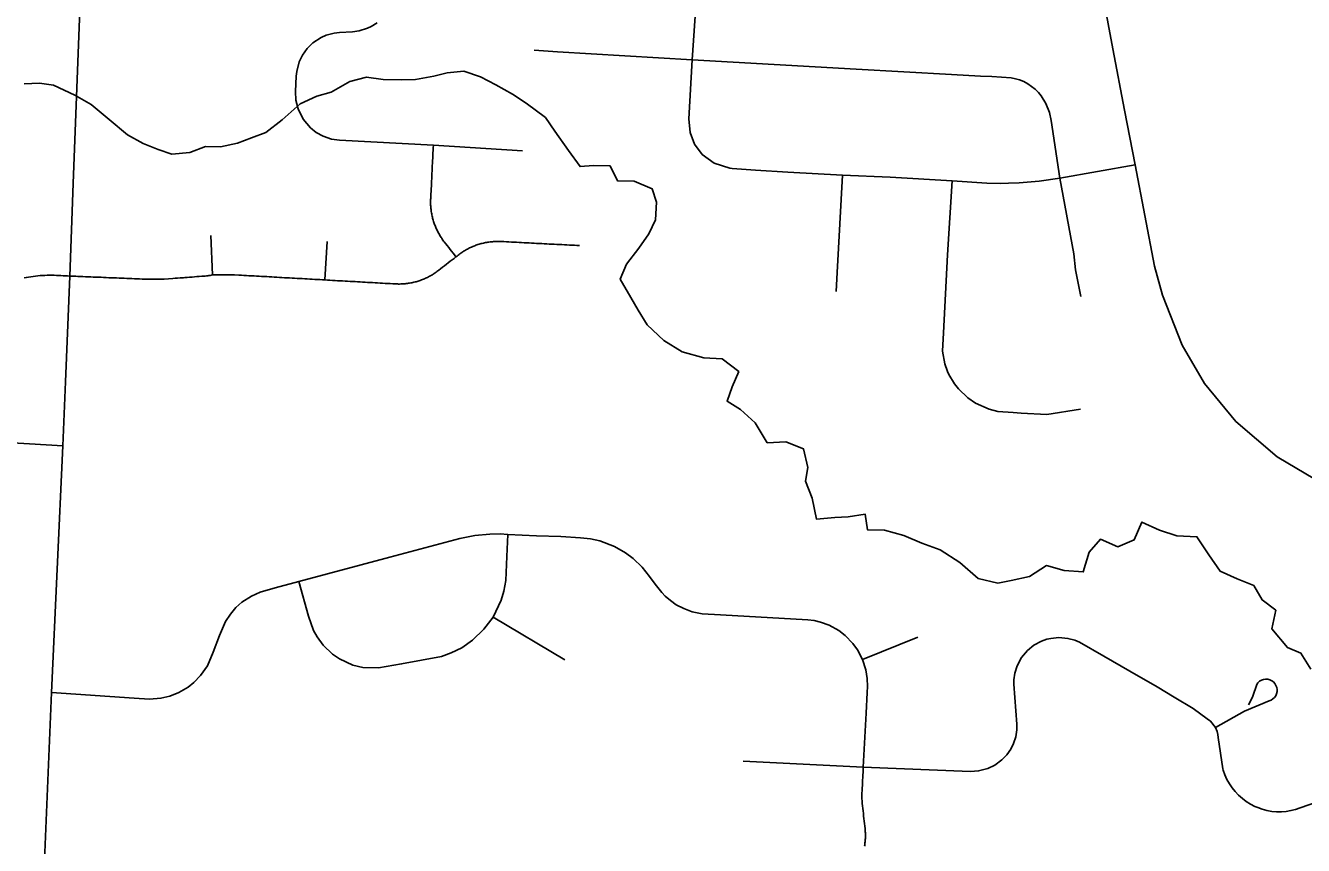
# Model space of a CAD drawing. Extents: x 114604 to 551442, y 316898 to 567001.
# Drawn here: x 208196 to 213125, y 466246 to 469410 of the extents above; entities that cross this region are included whole.
import ezdxf

# ---------------------------------------------------------------- set-up
doc = ezdxf.new("R2010")
doc.units = 0
for name, color, linetype in [('GE_P_Alignment_1000_Cardinal_Points', 7, 'Continuous'), ('GE_P_Alignment_500_Bearings', 7, 'Continuous'), ('PM_P_Cells', 7, 'Continuous')]:
    doc.layers.add(name, color=color, linetype=linetype)

msp = doc.modelspace()

# ---------------------------------------------------------------- linework, layer by layer
at = {"layer": 'GE_P_Alignment_1000_Cardinal_Points'}
for p, q in [((210767.9, 469277.6), (210794.4, 469688.7)), ((208917.3, 468447.6), (208910.4, 468600)), ((209351, 468428.3), (209359.3, 468576.6)), ((210000.3, 467127.6), (210275.8, 466962.1)), ((211423.8, 466964.3), (211637.6, 467049.3)), ((208296.5, 466836.1), (208615.3, 466814.6))]:
    msp.add_line(p, q, dxfattribs=at)
for points in [[(209552.1, 469420.7), (209529.4, 469406.3), (209514.7, 469399.3), (209482.9, 469389.5), (209456.6, 469386.1), (209406.7, 469383.3), (209386.8, 469381.1), (209355.3, 469372.6), (209336.5, 469364.4), (209304.2, 469343.1), (209281.8, 469321), (209263.7, 469295.3), (209251.7, 469270.2), (209241.8, 469232.8), (209240.1, 469214.7), (209237.4, 469155), (209239, 469122.1), (209247.1, 469088.2), (209266.7, 469048.4), (209294.5, 469015.4), (209317, 468997.5), (209344.3, 468982.5), (209376.1, 468971.8), (209406.9, 468967.4), (209768.9, 468947.8), (210113.4, 468926.8)], [(210767.9, 469277.6), (210248.2, 469308.6), (210158.1, 469314.7)], [(210767.9, 469277.6), (210754.5, 469049.8), (210759.3, 468996.8), (210776.3, 468952.8), (210806.4, 468912.3), (210852, 468878.6), (210912.1, 468859.5), (210921.5, 468858.4), (211011, 468852.5), (211135.8, 468843.8), (211347.8, 468832), (211530.7, 468824.7), (211769.8, 468810.4), (211904.5, 468802.4), (211957, 468801), (211987.5, 468801.3), (212028.6, 468802.9), (212106.2, 468809.3), (212186, 468821.7), (212476, 468872.1)], [(212186, 468821.7), (212151.8, 469043.1), (212145.1, 469074.8), (212131.8, 469109.4), (212113.9, 469138.2), (212102.7, 469151.7), (212090.3, 469164.2), (212062.5, 469185.5), (212046.2, 469193.8), (212030.3, 469200), (212013.9, 469204.8), (211997.2, 469208), (211922.9, 469213.1), (211879.9, 469214.7), (211768.1, 469220.6), (211400.1, 469241.2), (210767.9, 469277.6)], [(209856.2, 468517.5), (209850.6, 468524.7), (209845, 468531.9), (209839.4, 468539.1), (209833.8, 468546.3), (209828.1, 468553.6), (209822.5, 468560.8), (209816.9, 468567.9), (209811.2, 468575.2), (209808.6, 468578.5), (209806.1, 468582), (209803.6, 468585.5), (209801.2, 468589), (209798.8, 468592.6), (209796.5, 468596.2), (209794.3, 468599.8), (209792.1, 468603.5), (209789.9, 468607.2), (209787.9, 468611), (209785.9, 468614.8), (209784, 468618.6), (209782.1, 468622.4), (209780.3, 468626.3), (209778.6, 468630.3), (209776.9, 468634.2), (209775.4, 468638.2), (209773.8, 468642.2), (209772.4, 468646.2), (209771, 468650.3), (209769.7, 468654.3), (209768.4, 468658.4), (209767.3, 468662.5), (209766.2, 468666.7), (209765.1, 468670.9), (209764.2, 468675), (209763.3, 468679.2), (209762.5, 468683.4), (209761.7, 468687.6), (209761, 468691.9), (209760.5, 468696.1), (209759.9, 468700.3), (209759.5, 468704.6), (209759.1, 468708.8), (209758.8, 468713.1), (209758.5, 468717.4), (209758.4, 468721.7), (209758.3, 468726), (209758.3, 468730.2), (209758.3, 468734.5), (209758.4, 468738.8), (209758.7, 468743.1), (209759.2, 468751.8), (209759.6, 468760.5), (209760.1, 468769.3), (209760.7, 468780.6), (209761.2, 468790.4), (209761.7, 468800.3), (209762.2, 468810.1), (209762.6, 468819.9), (209763.1, 468829.7), (209763.6, 468839.6), (209764.1, 468849.4), (209764.6, 468859.2), (209765, 468869.1), (209765.5, 468878.9), (209766, 468888.7), (209766.5, 468898.6), (209767, 468908.4), (209767.5, 468918.3), (209768, 468928.1), (209768.5, 468937.9), (209768.9, 468947.8)], [(211347.8, 468832), (211327.2, 468457.3), (211322.5, 468384)], [(212186, 468821.7), (212239, 468528.9), (212246.3, 468467.7), (212266.5, 468365)], [(211769.8, 468810.4), (211752.1, 468525.8), (211736.6, 468224.8), (211733.2, 468153.1), (211741.5, 468104.9), (211752.5, 468075.5), (211757.8, 468064), (211779.5, 468027.7), (211795.1, 468007.7), (211830.4, 467973.6), (211859.7, 467953.2), (211912.4, 467929.3), (211946.3, 467921), (212005, 467917), (212035.8, 467914.6), (212135.4, 467909.3), (212265.6, 467929.1)], [(208805.7, 468437.1), (208810.3, 468437.4), (208819.6, 468438.1), (208828.9, 468438.8), (208838.2, 468439.6), (208847.5, 468440.3), (208856.8, 468441), (208866, 468441.7), (208875.3, 468442.4), (208884.6, 468443.1), (208889.3, 468443.5), (208894, 468444), (208898.7, 468444.6), (208903.4, 468445.2), (208908, 468445.9), (208917.3, 468447.6), (208934.2, 468448.2), (208951.1, 468448.6), (208968, 468448.6), (208984.9, 468448.4), (209001.8, 468447.8), (209018.6, 468447), (209028.4, 468446.5), (209038.2, 468445.9), (209047.9, 468445.4), (209057.7, 468444.8), (209067.5, 468444.3), (209077.3, 468443.7), (209087.1, 468443.2), (209096.8, 468442.6), (209106.6, 468442.1), (209116.4, 468441.5), (209126.2, 468441), (209135.9, 468440.4), (209145.7, 468439.9), (209155.5, 468439.3), (209165.2, 468438.8), (209175, 468438.2), (209184.8, 468437.7), (209194.6, 468437.1), (209204.3, 468436.6), (209214.1, 468436), (209223.9, 468435.5), (209233.7, 468434.9), (209243.5, 468434.4), (209253.2, 468433.8), (209263, 468433.3), (209272.8, 468432.7), (209282.6, 468432.2), (209292.3, 468431.6), (209302.1, 468431), (209311.9, 468430.5), (209321.7, 468429.9), (209331.4, 468429.4), (209341.2, 468428.8), (209351, 468428.3), (209360.6, 468427.7), (209370.3, 468427.2), (209380, 468426.7), (209389.7, 468426.1), (209399.3, 468425.5), (209409, 468425), (209418.7, 468424.5), (209428.4, 468423.9), (209438, 468423.4), (209447.7, 468422.8), (209457.4, 468422.3), (209467, 468421.7), (209476.7, 468421.2), (209486.4, 468420.7), (209496, 468420.1), (209505.7, 468419.6), (209515.4, 468419), (209525.1, 468418.5), (209534.7, 468417.9), (209544.4, 468417.4), (209554.1, 468416.8), (209563.8, 468416.3), (209573.4, 468415.7), (209583.1, 468415.2), (209592.8, 468414.6), (209602.4, 468414.1), (209612.1, 468413.6), (209621.8, 468413), (209626, 468412.8), (209630.3, 468412.7), (209634.6, 468412.6), (209638.9, 468412.6), (209643.2, 468412.7), (209647.4, 468412.9), (209651.7, 468413.1), (209656, 468413.4), (209660.3, 468413.8), (209664.5, 468414.3), (209668.8, 468414.8), (209673, 468415.4), (209677.2, 468416.1), (209681.5, 468416.8), (209685.7, 468417.6), (209689.9, 468418.5), (209694, 468419.5), (209698.2, 468420.5), (209702.3, 468421.6), (209706.4, 468422.8), (209710.5, 468424), (209714.6, 468425.3), (209718.7, 468426.7), (209722.7, 468428.2), (209726.7, 468429.7), (209730.7, 468431.3), (209734.6, 468433), (209738.5, 468434.7), (209742.4, 468436.5), (209746.3, 468438.3), (209750.1, 468440.3), (209753.9, 468442.3), (209757.7, 468444.3), (209761.4, 468446.4), (209765.1, 468448.6), (209768.7, 468450.8), (209772.3, 468453.1), (209775.9, 468455.5), (209779.4, 468457.9), (209782.9, 468460.4), (209786.3, 468463), (209789.7, 468465.6), (209797.1, 468471.3), (209804.5, 468477.1), (209811.9, 468482.9), (209819.3, 468488.7), (209826.7, 468494.5), (209834.1, 468500.2), (209841.5, 468506), (209848.9, 468511.7), (209856.2, 468517.5), (209860.4, 468520.7), (209864.5, 468524), (209868, 468526.6), (209871.5, 468529.2), (209875, 468531.7), (209878.6, 468534.2), (209882.3, 468536.6), (209885.9, 468539), (209889.6, 468541.2), (209893.4, 468543.5), (209897.2, 468545.6), (209901, 468547.7), (209904.9, 468549.7), (209908.8, 468551.6), (209912.7, 468553.5), (209916.7, 468555.3), (209920.7, 468557.1), (209924.7, 468558.7), (209928.8, 468560.3), (209932.9, 468561.9), (209937, 468563.3), (209941.1, 468564.7), (209945.3, 468566), (209949.5, 468567.3), (209953.6, 468568.4), (209957.9, 468569.5), (209962.1, 468570.5), (209966.4, 468571.5), (209970.6, 468572.3), (209974.9, 468573.1), (209979.2, 468573.8), (209983.5, 468574.5), (209987.8, 468575.1), (209992.2, 468575.6), (209996.5, 468576), (210000.9, 468576.3), (210005.2, 468576.6), (210009.6, 468576.8), (210013.9, 468576.9), (210018.3, 468576.9), (210022.6, 468576.9), (210027, 468576.8), (210031.4, 468576.6), (210041.1, 468576.1), (210050.8, 468575.6), (210060.5, 468575.1), (210070.2, 468574.6), (210080, 468574.1), (210089.7, 468573.6), (210099.4, 468573.1), (210109.1, 468572.5), (210118.8, 468572.1), (210128.6, 468571.5), (210138.3, 468571.1), (210148, 468570.5), (210157.7, 468570), (210167.4, 468569.5), (210177.1, 468569), (210186.9, 468568.5), (210196.6, 468568), (210206.3, 468567.5), (210216, 468567), (210225.7, 468566.5), (210235.5, 468566), (210245.2, 468565.5), (210254.9, 468565), (210264.6, 468564.5), (210274.3, 468564), (210284.1, 468563.4), (210293.8, 468563), (210303.5, 468562.4), (210313.2, 468561.9), (210322.9, 468561.4), (210332.6, 468560.9)], [(208190.2, 468436.1), (208199, 468437.8), (208207.9, 468439.4), (208216.8, 468440.8), (208225.7, 468442), (208234.6, 468443.1), (208243.6, 468444.1), (208252.6, 468444.9), (208261.5, 468445.5), (208270.5, 468446), (208279.5, 468446.3), (208288.5, 468446.5), (208297.5, 468446.5), (208306.5, 468446.3), (208315.6, 468446), (208324.1, 468445.6), (208332.6, 468445.1), (208341.1, 468444.7), (208349.6, 468444.3), (208358.1, 468443.8), (208366.6, 468443.4), (208374.3, 468443.1), (208382.1, 468442.7), (208389.9, 468442.4), (208397.6, 468442.1), (208407.6, 468441.7), (208417.5, 468441.3), (208427.4, 468440.9), (208437.4, 468440.4), (208447.3, 468440), (208457.2, 468439.6), (208467.2, 468439.2), (208477.1, 468438.8), (208487, 468438.4), (208497, 468438), (208506.9, 468437.6), (208516.8, 468437.1), (208526.8, 468436.7), (208536.7, 468436.3), (208546.6, 468435.9), (208556.6, 468435.5), (208566.5, 468435.1), (208576.4, 468434.7), (208586.4, 468434.3), (208596.3, 468433.9), (208606.2, 468433.4), (208616.2, 468433), (208626.1, 468432.6), (208636, 468432.2), (208646, 468431.8), (208662.8, 468431.2), (208679.7, 468430.9), (208696.6, 468431), (208713.4, 468431.3), (208730.2, 468431.8), (208747.1, 468432.7), (208763.9, 468433.8), (208773.2, 468434.6), (208782.5, 468435.3), (208791.8, 468436), (208801, 468436.7), (208805.7, 468437.1)], [(207436.6, 467843.3), (207781, 467822.1), (208340.2, 467787.6)], [(208615.3, 466814.6), (208673.8, 466810.6), (208717.9, 466813.9), (208752.3, 466822), (208787.1, 466835.7), (208823.1, 466856.9), (208845.4, 466874.6), (208871.4, 466901.5), (208897.3, 466939.5), (208920, 466992), (208944.3, 467056.6), (208967.1, 467109.8), (208986.2, 467139.2), (209007.6, 467164), (209030.4, 467184.5), (209067, 467208.5), (209100.9, 467223.5), (209158.3, 467239.8), (209250.5, 467264.6), (209601.4, 467358.9), (209871.2, 467431), (209928.5, 467441.7), (209986.4, 467447.3), (210027.1, 467448.2), (210055.7, 467445.9), (210166.8, 467441.4)], [(209250.5, 467264.6), (209287.7, 467131.3), (209306.7, 467076.1), (209320.2, 467051), (209343.4, 467019.1), (209379.8, 466984.2), (209406.9, 466965.6), (209458.7, 466942.4), (209496.9, 466933.4), (209557.7, 466931.7), (209646.5, 466946.4), (209800.8, 466975.6), (209837.8, 466988.9), (209878.3, 467009.3), (209920.4, 467038.7), (209963.7, 467080.8), (210000.3, 467127.6), (210031, 467192.2), (210041.2, 467227.1), (210048.5, 467269), (210052.7, 467360.6), (210055.7, 467445.9)], [(210166.8, 467441.4), (210261.2, 467437.7), (210336.3, 467433.7), (210375.6, 467429.1), (210411.2, 467421), (210468.1, 467399.3), (210510.3, 467375.1), (210539.5, 467353.2), (210574.7, 467319.5), (210603.1, 467284), (210624.4, 467255), (210650, 467222.1), (210663.5, 467208), (210683.1, 467191.1), (210706.2, 467175.1), (210734.9, 467160), (210767.4, 467148.2), (210805.4, 467140.3), (210876.9, 467135.8), (211213.7, 467116.9), (211237.3, 467113.8), (211262.6, 467107.9), (211295.1, 467096), (211333, 467075), (211357.1, 467056.6), (211387.2, 467025.4), (211404.9, 467000.8), (211423.8, 466964.3), (211436.8, 466924.1), (211442.2, 466890.8), (211443.1, 466859.2), (211441.9, 466835.7), (211437.9, 466757.2)], [(211272.6, 466555.8), (211427.3, 466547.9), (211841.4, 466531.6), (211872.1, 466533.7), (211907.7, 466543.1), (211935.2, 466556.5), (211962.3, 466576.2), (211981.2, 466596), (211996.6, 466618.2), (212007, 466639.1), (212015.5, 466665.6), (212019.6, 466692.6), (212019.8, 466713.9), (212008.4, 466867.9), (212008.5, 466885.4), (212012.2, 466911.5), (212020.5, 466938.6), (212037.7, 466971.1), (212060.9, 466998.8), (212085.7, 467018.7), (212114.6, 467034.3), (212135.1, 467041.5), (212151.4, 467045.3), (212181.1, 467048.3), (212216.8, 467045.2), (212243.6, 467037.9), (212261.9, 467030.1), (212355.2, 466977.1), (212455.9, 466919.1), (212560.9, 466858.4), (212626.3, 466817.8), (212700, 466775.1), (212754.2, 466734.4), (212766.3, 466725.4), (212785.6, 466701), (212792.4, 466685.7), (212795.3, 466674), (212796.7, 466662.1), (212814.2, 466541.6), (212815.6, 466536.6), (212822.1, 466518.6), (212830, 466501.2), (212839.3, 466484.5), (212850, 466468.7), (212862, 466453.8), (212875.2, 466439.9), (212889.5, 466427.3), (212904.8, 466415.8), (212921, 466405.7), (212938, 466396.9), (212949, 466392.1), (212966.5, 466385.7), (212984.5, 466380.9), (213002.8, 466377.7), (213021.3, 466376), (213039.9, 466376), (213058.5, 466377.5), (213076.8, 466380.6), (213094.8, 466385.3), (213112.3, 466391.5), (213175.2, 466412.8)], [(212785.6, 466701), (212897.6, 466763.7), (212992.8, 466804.1), (213000.4, 466807.2), (213007.4, 466811.6), (213013.3, 466817.3), (213018.1, 466824.1), (213021.4, 466831.6), (213023.2, 466839.7), (213023.5, 466847.9), (213022.1, 466856.1), (213019.2, 466863.8), (213014.9, 466870.8), (213009.3, 466876.9), (213002.7, 466881.7), (212995.2, 466885.2), (212987.2, 466887.2), (212979, 466887.6), (212970.8, 466886.5), (212963, 466883.7), (212955.9, 466879.6), (212949.7, 466874.1), (212944.8, 466867.7), (212930.5, 466822.7), (212922.4, 466805.4), (212912.8, 466788.8)], [(211437.9, 466757.2), (211427.3, 466547.9), (211426.8, 466537.9), (211426.3, 466528), (211425.8, 466518), (211425.3, 466508), (211424.8, 466498), (211424.2, 466488), (211423.7, 466478), (211423.2, 466468), (211422.7, 466458.1), (211422.2, 466448), (211422, 466444.1), (211421.9, 466440.1), (211421.9, 466436.1), (211421.9, 466432.1), (211422, 466428.1), (211422.1, 466424.1), (211422.4, 466420.1), (211422.6, 466416.1), (211423, 466412.1), (211423.4, 466408.1), (211424.4, 466398.4), (211425.5, 466388.7), (211426.6, 466379.1), (211427.6, 466369.4), (211428.7, 466359.7), (211429.8, 466350.1), (211430.8, 466340.4), (211431.9, 466330.7), (211432.9, 466321), (211434, 466311.4), (211434.4, 466307.1), (211434.8, 466302.8), (211435.1, 466298.5), (211435.3, 466294.2), (211435.4, 466289.9), (211435.5, 466285.6), (211435.5, 466281.3), (211435.4, 466277), (211435.3, 466272.8), (211435, 466268.5), (211434.7, 466264.2), (211434.3, 466259.9), (211433.9, 466255.6), (211433.3, 466251.4), (211432.7, 466247.1), (211432.1, 466242.9)], [(210964.5, 466571.5), (211066.3, 466566.3), (211272.6, 466555.8)]]:
    msp.add_lwpolyline(points, dxfattribs=at)
at = {"layer": 'GE_P_Alignment_500_Bearings'}
for points in [[(208226.2, 465169), (208296.5, 466836.1), (208340.2, 467787.6), (208350.7, 468035.3), (208366.6, 468443.4), (208380.2, 468800.5), (208409.9, 469605.9), (208470.2, 470868.7), (208496.4, 471376.3), (208519.8, 471827.6), (208527.2, 471955.4), (208533.4, 472039.1), (208538.6, 472079.9), (208558.6, 472199.9), (208743.6, 473015.8)], [(211481.1, 472620.4), (211578.1, 472532.6), (211643.4, 472455.1), (211706.7, 472374.2), (211767.9, 472267.7), (211818.2, 472174.5), (211852.3, 472066.2), (211903.5, 471886), (211979.1, 471495.8), (212057.3, 471076.7), (212111.2, 470792.5), (212284.7, 469881.1), (212335.7, 469611.1), (212390.3, 469320.5), (212434.3, 469083.2), (212476, 468872.1), (212550.6, 468481.3), (212581.4, 468369.3), (212656.8, 468177.2), (212743.2, 468029.3), (212864.5, 467881.6), (213024.4, 467745.5), (213169.7, 467659.9)]]:
    msp.add_lwpolyline(points, dxfattribs=at)
at = {"layer": 'PM_P_Cells'}
for points in [[(211056.9, 467799.3), (211010.3, 467876.9), (210953.9, 467928.4), (210901.7, 467960), (210921.3, 468016.2), (210946.7, 468074.5), (210882.4, 468124), (210812.4, 468127.4), (210728.3, 468150.6), (210658, 468194.1), (210593.6, 468255.5), (210559.2, 468311.3), (210530.8, 468361.1), (210490.2, 468430.8), (210513.7, 468489), (210561.2, 468551.5), (210600.7, 468605.9), (210626.2, 468660.1), (210629.6, 468728.2), (210613.2, 468780.1), (210543.1, 468809.5), (210479.1, 468811), (210450.7, 468868.8), (210386.7, 468870.2), (210334.8, 468865.7), (210290.3, 468927.4), (210237.7, 469003), (210201.4, 469054.7), (210127, 469110.1), (210074.7, 469145.7), (210010.5, 469181.1), (209950.3, 469212.6), (209886.2, 469234.1), (209822.3, 469227.5), (209770.4, 469215.1), (209700.6, 469202.4), (209646.7, 469200), (209574.8, 469201.3), (209510.7, 469210.8), (209446.9, 469194.2), (209375.3, 469153.5), (209319.5, 469137), (209255.8, 469108.4), (209186.4, 469045.8), (209122.9, 468997.2), (209067.1, 468976.7), (209013.3, 468956.2), (208947.5, 468941.6), (208889.6, 468943.1), (208829.8, 468920.5), (208759.9, 468913.9), (208707.8, 468931.5), (208649.7, 468955), (208589.5, 468988.5), (208519, 469047.9), (208448.6, 469105.3), (208386.4, 469140.8), (208304.2, 469180.1), (208250.2, 469187.6), (208190.2, 469185.1)], [(213154.1, 466926.9), (213115.6, 466988.6), (213063.5, 467010.2), (213003, 467081.7), (213018.4, 467153.9), (212966.1, 467193.5), (212933.7, 467249.2), (212869.5, 467274.7), (212803.3, 467304.1), (212760.8, 467367.8), (212714.3, 467437.5), (212636.4, 467440.8), (212570.2, 467462.2), (212502.1, 467493.7), (212472.7, 467425.4), (212408.9, 467398.8), (212342.8, 467428.2), (212299.2, 467377.8), (212275.9, 467301.5), (212201.9, 467306.9), (212133.8, 467326.3), (212068.2, 467283.7), (211998.4, 467269.1), (211946.5, 467258.6), (211870.5, 467276), (211800, 467337.4), (211723.7, 467386.8), (211653.6, 467412.2), (211583.4, 467441.6), (211509.3, 467462.9), (211443.3, 467464.4), (211434.8, 467524.3), (211369, 467513.7), (211317.1, 467511.3), (211247.2, 467504.7), (211230.5, 467586.6), (211204, 467652.4), (211213.6, 467704.5), (211197, 467776.5), (211128.8, 467803.9), (211056.9, 467799.3)]]:
    msp.add_lwpolyline(points, dxfattribs=at)

doc.saveas('drawing.dxf')
